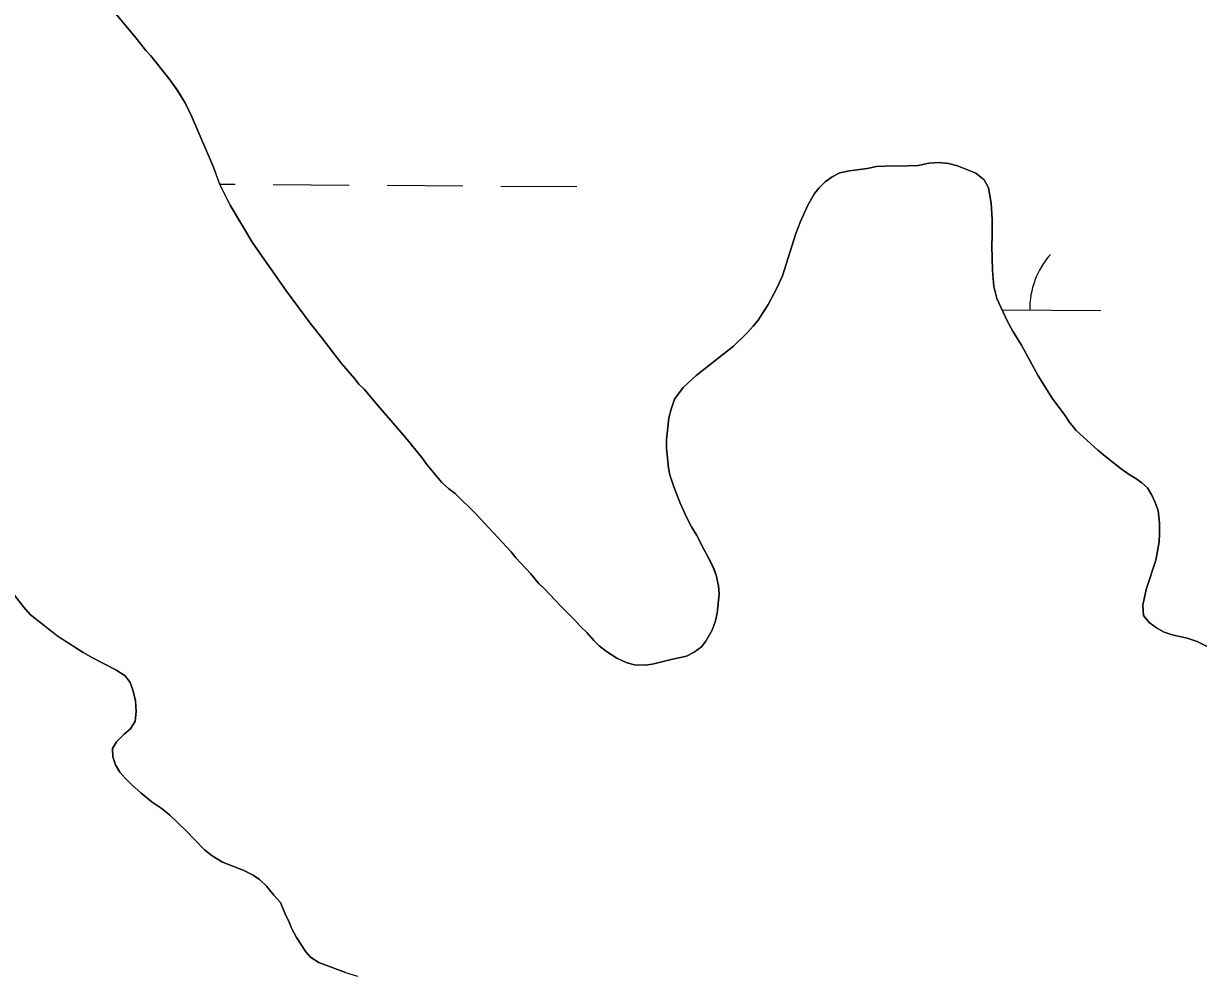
# Model space of a CAD drawing. Extents: x 3172231 to 3210228, y 940198 to 965780.
# Drawn here: x 3205398.5 to 3205893.9, y 948528 to 948928.1 of the extents above; entities that cross this region are included whole.
import ezdxf

# ---------------------------------------------------------------- set-up
doc = ezdxf.new("R2010")
doc.units = 0
for name, color, linetype in [('V-SITE-VEGE', 7, 'Continuous'), ('V-TOPO-SHOR', 7, 'Continuous'), ('V-WETL-SWMP', 7, 'Continuous')]:
    doc.layers.add(name, color=color, linetype=linetype)

msp = doc.modelspace()

# ---------------------------------------------------------------- linework, layer by layer
at = {"layer": 'V-SITE-VEGE'}
for p, q in [((3205437.496, 948932.003), (3205445.821, 948922.093)), ((3205445.821, 948922.093), (3205450.085, 948916.631)), ((3205450.085, 948916.631), (3205452.117, 948914.407)), ((3205452.117, 948914.407), (3205459.834, 948904.695)), ((3205459.834, 948904.695), (3205463.287, 948900.046)), ((3205463.287, 948900.046), (3205466.74, 948894.377)), ((3205466.74, 948894.377), (3205469.588, 948888.51)), ((3205469.588, 948888.51), (3205478.54, 948867.458)), ((3205478.54, 948867.458), (3205481.188, 948860.372)), ((3205746.763, 948865.947), (3205754.254, 948866.975)), ((3205754.254, 948866.975), (3205758.102, 948867.792)), ((3205758.102, 948867.792), (3205761.75, 948868.001)), ((3205761.75, 948868.001), (3205771.269, 948868.022)), ((3205771.269, 948868.022), (3205775.728, 948868.233)), ((3205775.728, 948868.233), (3205780.182, 948869.252)), ((3205780.182, 948869.252), (3205784.638, 948869.463)), ((3205784.638, 948869.463), (3205788.489, 948869.066)), ((3205788.489, 948869.066), (3205792.339, 948868.061)), ((3205792.339, 948868.061), (3205800.043, 948865.038)), ((3205734.016, 948858.834), (3205736.439, 948861.269)), ((3205736.439, 948861.269), (3205739.474, 948863.504)), ((3205739.474, 948863.504), (3205742.712, 948865.13)), ((3205742.712, 948865.13), (3205746.763, 948865.947)), ((3205800.043, 948865.038), (3205803.492, 948862.207)), ((3205803.492, 948862.207), (3205805.321, 948858.767)), ((3205481.188, 948860.372), (3205485.663, 948851.466)), ((3205729.164, 948851.531), (3205731.993, 948856.397)), ((3205731.993, 948856.397), (3205734.016, 948858.834)), ((3205805.321, 948858.767), (3205806.55, 948852.287)), ((3205485.663, 948851.466), (3205495.215, 948835.485)), ((3205726.139, 948844.64), (3205729.164, 948851.531)), ((3205806.55, 948852.287), (3205806.968, 948845.399)), ((3205724.124, 948839.571), (3205726.139, 948844.64)), ((3205806.968, 948845.399), (3205806.98, 948838.917)), ((3205718.486, 948821.731), (3205724.124, 948839.571)), ((3205806.98, 948838.917), (3205806.788, 948834.258)), ((3205495.215, 948835.485), (3205509.434, 948815.253)), ((3205806.788, 948834.258), (3205807.009, 948823.926)), ((3205716.065, 948816.459), (3205718.486, 948821.731)), ((3205807.009, 948823.926), (3205807.629, 948817.244)), ((3205807.629, 948817.244), (3205808.854, 948812.181)), ((3205509.434, 948815.253), (3205519.388, 948801.695)), ((3205712.43, 948809.564), (3205716.065, 948816.459)), ((3205808.854, 948812.181), (3205813.331, 948802.465)), ((3205708.191, 948803.073), (3205712.43, 948809.564)), ((3205519.388, 948801.695), (3205524.26, 948795.631)), ((3205706.169, 948800.436), (3205708.191, 948803.073)), ((3205813.331, 948802.465), (3205815.567, 948798.418)), ((3205697.879, 948792.115), (3205703.742, 948797.798)), ((3205703.742, 948797.798), (3205706.169, 948800.436)), ((3205815.567, 948798.418), (3205819.223, 948792.551)), ((3205524.26, 948795.631), (3205532.587, 948784.707)), ((3205682.101, 948779.726), (3205697.879, 948792.115)), ((3205819.223, 948792.551), (3205826.34, 948779.601)), ((3205532.587, 948784.707), (3205538.069, 948778.438)), ((3205538.069, 948778.438), (3205539.896, 948776.009)), ((3205676.641, 948774.651), (3205682.101, 948779.726)), ((3205826.34, 948779.601), (3205832.234, 948770.088)), ((3205539.896, 948776.009), (3205542.129, 948773.988)), ((3205542.129, 948773.988), (3205548.019, 948766.91)), ((3205673.004, 948769.783), (3205676.641, 948774.651)), ((3205671.595, 948765.523), (3205673.004, 948769.783)), ((3205832.234, 948770.088), (3205837.514, 948763.008)), ((3205548.019, 948766.91), (3205559.59, 948753.561)), ((3205670.589, 948761.878), (3205671.595, 948765.523)), ((3205837.514, 948763.008), (3205839.343, 948760.176)), ((3205669.594, 948752.557), (3205670.589, 948761.878)), ((3205839.343, 948760.176), (3205842.388, 948756.535)), ((3205559.59, 948753.561), (3205566.494, 948745.066)), ((3205669.6, 948749.113), (3205669.594, 948752.557)), ((3205842.388, 948756.535), (3205851.52, 948748.246)), ((3205670.428, 948740.808), (3205669.6, 948749.113)), ((3205851.52, 948748.246), (3205855.374, 948745.013)), ((3205566.494, 948745.066), (3205568.525, 948742.233)), ((3205568.525, 948742.233), (3205574.821, 948734.547)), ((3205855.374, 948745.013), (3205861.26, 948740.366)), ((3205671.04, 948737.771), (3205670.428, 948740.808)), ((3205672.67, 948732.71), (3205671.04, 948737.771)), ((3205861.26, 948740.366), (3205864.707, 948737.939)), ((3205864.707, 948737.939), (3205867.548, 948736.325)), ((3205574.821, 948734.547), (3205577.864, 948731.92)), ((3205675.316, 948725.827), (3205672.67, 948732.71)), ((3205867.548, 948736.325), (3205869.981, 948734.506)), ((3205869.981, 948734.506), (3205872.416, 948732.282)), ((3205872.416, 948732.282), (3205874.245, 948729.247)), ((3205577.864, 948731.92), (3205580.502, 948729.898)), ((3205580.502, 948729.898), (3205589.229, 948721.407)), ((3205874.245, 948729.247), (3205875.67, 948726.212)), ((3205678.165, 948719.755), (3205675.316, 948725.827)), ((3205875.67, 948726.212), (3205876.891, 948722.769)), ((3205876.891, 948722.769), (3205877.509, 948717.506)), ((3205589.229, 948721.407), (3205604.048, 948705.433)), ((3205680.199, 948715.911), (3205678.165, 948719.755)), ((3205877.509, 948717.506), (3205877.517, 948713.047)), ((3205682.433, 948712.267), (3205680.199, 948715.911)), ((3205877.517, 948713.047), (3205877.323, 948709.605)), ((3205685.485, 948706.197), (3205682.433, 948712.267)), ((3205877.323, 948709.605), (3205875.92, 948701.902)), ((3205604.048, 948705.433), (3205606.079, 948702.801)), ((3205606.079, 948702.801), (3205612.373, 948696.129)), ((3205687.516, 948702.553), (3205685.485, 948706.197)), ((3205689.347, 948698.707), (3205687.516, 948702.553)), ((3205690.57, 948695.469), (3205689.347, 948698.707)), ((3205875.92, 948701.902), (3205871.891, 948689.538)), ((3205612.373, 948696.129), (3205615.416, 948692.287)), ((3205691.592, 948691.015), (3205690.57, 948695.469)), ((3205615.416, 948692.287), (3205617.853, 948690.063)), ((3205617.853, 948690.063), (3205625.161, 948682.379)), ((3205691.801, 948687.57), (3205691.592, 948691.015)), ((3205871.891, 948689.538), (3205870.486, 948682.85)), ((3205691.006, 948679.466), (3205691.801, 948687.57)), ((3205870.486, 948682.85), (3205870.695, 948678.596)), ((3205401.314, 948678.909), (3205398.472, 948682.147)), ((3205412.879, 948669.816), (3205401.314, 948678.909)), ((3205625.161, 948682.379), (3205630.844, 948676.72)), ((3205690.201, 948676.222), (3205691.006, 948679.466)), ((3205870.695, 948678.596), (3205873.133, 948675.563)), ((3205630.844, 948676.72), (3205633.484, 948673.683)), ((3205633.484, 948673.683), (3205636.122, 948671.258)), ((3205688.79, 948672.372), (3205690.201, 948676.222)), ((3205873.133, 948675.563), (3205876.176, 948673.339)), ((3205876.176, 948673.339), (3205879.422, 948671.522)), ((3205423.629, 948662.949), (3205412.879, 948669.816)), ((3205636.122, 948671.258), (3205638.964, 948668.022)), ((3205638.964, 948668.022), (3205641.197, 948665.798)), ((3205686.166, 948667.707), (3205688.79, 948672.372)), ((3205879.422, 948671.522), (3205882.867, 948670.314)), ((3205882.867, 948670.314), (3205889.15, 948668.907)), ((3205889.15, 948668.907), (3205893.408, 948667.498)), ((3205427.889, 948660.524), (3205423.629, 948662.949)), ((3205641.197, 948665.798), (3205644.24, 948663.371)), ((3205644.24, 948663.371), (3205648.702, 948660.545)), ((3205678.075, 948661.411), (3205681.313, 948663.037)), ((3205681.313, 948663.037), (3205684.348, 948665.274)), ((3205684.348, 948665.274), (3205686.166, 948667.707)), ((3205893.408, 948667.498), (3205899.896, 948664.268)), ((3205437.421, 948655.683), (3205427.889, 948660.524)), ((3205648.702, 948660.545), (3205652.555, 948658.728)), ((3205652.555, 948658.728), (3205656.002, 948657.725)), ((3205660.866, 948657.528), (3205664.306, 948658.145)), ((3205664.306, 948658.145), (3205671.595, 948659.982)), ((3205671.595, 948659.982), (3205678.075, 948661.411)), ((3205441.275, 948653.055), (3205437.421, 948655.683)), ((3205443.507, 948650.225), (3205441.275, 948653.055)), ((3205656.002, 948657.725), (3205660.866, 948657.528)), ((3205444.525, 948647.188), (3205443.507, 948650.225)), ((3205445.752, 948642.531), (3205444.525, 948647.188)), ((3205445.963, 948638.074), (3205445.752, 948642.531)), ((3205443.544, 948630.775), (3205445.563, 948634.021)), ((3205445.563, 948634.021), (3205445.963, 948638.074)), ((3205437.681, 948625.295), (3205440.914, 948628.543)), ((3205440.914, 948628.543), (3205443.544, 948630.775)), ((3205436.065, 948622.456), (3205437.681, 948625.295)), ((3205436.073, 948619.011), (3205436.065, 948622.456)), ((3205437.294, 948615.571), (3205436.073, 948619.011)), ((3205439.122, 948612.536), (3205437.294, 948615.571)), ((3205441.154, 948610.109), (3205439.122, 948612.536)), ((3205443.995, 948607.278), (3205441.154, 948610.109)), ((3205448.054, 948603.639), (3205443.995, 948607.278)), ((3205452.719, 948599.799), (3205448.054, 948603.639)), ((3205456.983, 948596.971), (3205452.719, 948599.799)), ((3205460.225, 948594.343), (3205456.983, 948596.971)), ((3205466.924, 948587.874), (3205460.225, 948594.343)), ((3205474.84, 948579.786), (3205466.924, 948587.874)), ((3205478.088, 948577.159), (3205474.84, 948579.786)), ((3205482.345, 948574.533), (3205478.088, 948577.159)), ((3205491.064, 948571.107), (3205482.345, 948574.533)), ((3205495.322, 948569.089), (3205491.064, 948571.107)), ((3205497.957, 948567.271), (3205495.322, 948569.089)), ((3205501.003, 948564.44), (3205497.957, 948567.271)), ((3205504.048, 948560.596), (3205501.003, 948564.44)), ((3205506.891, 948557.563), (3205504.048, 948560.596)), ((3205508.722, 948553.111), (3205506.891, 948557.563)), ((3205510.553, 948549.267), (3205508.722, 948553.111)), ((3205511.57, 948546.43), (3205510.553, 948549.267)), ((3205513.604, 948542.789), (3205511.57, 948546.43)), ((3205517.465, 948536.719), (3205513.604, 948542.789)), ((3205519.494, 948534.495), (3205517.465, 948536.719)), ((3205522.943, 948532.272), (3205519.494, 948534.495)), ((3205534.295, 948528.039), (3205522.943, 948532.272))]:
    msp.add_line(p, q, dxfattribs=at)
at = {"layer": 'V-TOPO-SHOR'}
for points in [[(3205437.496, 948932.003), (3205445.821, 948922.093), (3205450.085, 948916.631), (3205452.117, 948914.407), (3205459.834, 948904.697), (3205463.287, 948900.044), (3205466.74, 948894.379), (3205469.588, 948888.51), (3205478.542, 948867.458), (3205481.188, 948860.372), (3205485.663, 948851.468), (3205495.215, 948835.483), (3205509.434, 948815.253), (3205519.388, 948801.697), (3205524.26, 948795.631), (3205532.587, 948784.707), (3205538.069, 948778.438), (3205539.896, 948776.009), (3205542.129, 948773.988), (3205548.019, 948766.91), (3205559.59, 948753.561), (3205566.494, 948745.066), (3205568.525, 948742.233), (3205574.821, 948734.547), (3205577.864, 948731.92), (3205580.502, 948729.898), (3205589.229, 948721.407), (3205604.048, 948705.433), (3205606.079, 948702.801), (3205612.373, 948696.129), (3205615.418, 948692.287), (3205617.853, 948690.063), (3205625.161, 948682.379), (3205630.844, 948676.718), (3205633.484, 948673.683)], [(3205690.201, 948676.222), (3205691.006, 948679.466), (3205691.801, 948687.57), (3205691.592, 948691.015), (3205690.57, 948695.469), (3205689.347, 948698.707), (3205687.516, 948702.553), (3205685.485, 948706.197), (3205682.433, 948712.267), (3205680.199, 948715.911), (3205678.165, 948719.755), (3205675.316, 948725.827), (3205672.67, 948732.71), (3205671.04, 948737.771), (3205670.428, 948740.808), (3205669.6, 948749.113), (3205669.594, 948752.557), (3205670.589, 948761.878), (3205671.595, 948765.525), (3205673.004, 948769.783), (3205676.641, 948774.651), (3205682.101, 948779.726), (3205697.879, 948792.115), (3205703.742, 948797.798), (3205706.169, 948800.436), (3205708.191, 948803.073), (3205712.43, 948809.564), (3205716.065, 948816.459), (3205718.486, 948821.731), (3205724.124, 948839.569), (3205726.139, 948844.638), (3205729.164, 948851.531), (3205731.993, 948856.397), (3205734.014, 948858.832), (3205736.439, 948861.269), (3205739.474, 948863.504), (3205742.712, 948865.13), (3205746.763, 948865.947), (3205754.254, 948866.975), (3205758.102, 948867.792), (3205761.75, 948868.001), (3205771.269, 948868.022), (3205775.728, 948868.233), (3205780.182, 948869.252), (3205784.638, 948869.463), (3205788.489, 948869.066), (3205792.339, 948868.061), (3205800.043, 948865.038), (3205803.492, 948862.207), (3205805.321, 948858.767), (3205806.55, 948852.287), (3205806.968, 948845.399), (3205806.98, 948838.917), (3205806.788, 948834.258), (3205807.009, 948823.926), (3205807.629, 948817.244), (3205808.854, 948812.181), (3205813.331, 948802.465), (3205815.567, 948798.418), (3205819.223, 948792.551), (3205826.34, 948779.599), (3205832.234, 948770.088), (3205837.514, 948763.008), (3205839.343, 948760.176), (3205842.388, 948756.535), (3205851.52, 948748.246), (3205855.374, 948745.013), (3205861.258, 948740.366), (3205864.707, 948737.941), (3205867.548, 948736.325), (3205869.981, 948734.506), (3205872.416, 948732.282), (3205874.245, 948729.247), (3205875.67, 948726.212), (3205876.891, 948722.769), (3205877.509, 948717.506), (3205877.517, 948713.047), (3205877.323, 948709.605), (3205875.92, 948701.902), (3205871.891, 948689.538), (3205870.486, 948682.85), (3205870.695, 948678.596), (3205873.133, 948675.563), (3205876.176, 948673.339), (3205879.422, 948671.522), (3205882.867, 948670.314), (3205889.15, 948668.907), (3205893.408, 948667.498), (3205899.896, 948664.268)], [(3205534.295, 948528.039), (3205522.943, 948532.272), (3205519.494, 948534.495), (3205517.465, 948536.719), (3205513.604, 948542.789), (3205511.57, 948546.43), (3205510.553, 948549.265), (3205508.722, 948553.111), (3205506.891, 948557.563), (3205504.048, 948560.596), (3205501.003, 948564.44), (3205497.957, 948567.271), (3205495.322, 948569.089), (3205491.064, 948571.107), (3205482.345, 948574.533), (3205478.088, 948577.159), (3205474.84, 948579.786), (3205466.924, 948587.874), (3205460.225, 948594.343), (3205456.981, 948596.971), (3205452.719, 948599.799), (3205448.054, 948603.639), (3205443.995, 948607.278), (3205441.154, 948610.109), (3205439.122, 948612.536), (3205437.294, 948615.571), (3205436.073, 948619.011), (3205436.065, 948622.456), (3205437.681, 948625.295), (3205440.914, 948628.543), (3205443.544, 948630.775), (3205445.563, 948634.021), (3205445.963, 948638.074), (3205445.752, 948642.531), (3205444.525, 948647.188), (3205443.507, 948650.225), (3205441.275, 948653.055), (3205437.418, 948655.683), (3205427.889, 948660.526), (3205423.629, 948662.949), (3205412.879, 948669.816), (3205401.314, 948678.909), (3205398.474, 948682.145), (3205391.568, 948691.046)], [(3205633.484, 948673.683), (3205636.122, 948671.258), (3205638.964, 948668.022), (3205641.197, 948665.798), (3205644.24, 948663.371), (3205648.702, 948660.545), (3205652.555, 948658.728), (3205656.002, 948657.723), (3205660.863, 948657.528), (3205664.306, 948658.145), (3205671.595, 948659.982), (3205678.075, 948661.411), (3205681.313, 948663.037), (3205684.348, 948665.274), (3205686.166, 948667.707), (3205688.79, 948672.372), (3205690.201, 948676.222)]]:
    msp.add_lwpolyline(points, dxfattribs=at)
at = {"layer": 'V-WETL-SWMP'}
for p, q in [((3205445.821, 948922.092), (3205437.496, 948932.003)), ((3205450.086, 948916.631), (3205445.821, 948922.092)), ((3205452.116, 948914.406), (3205450.086, 948916.631)), ((3205459.833, 948904.697), (3205452.116, 948914.406)), ((3205463.286, 948900.045), (3205459.833, 948904.697)), ((3205466.74, 948894.379), (3205463.286, 948900.045)), ((3205469.588, 948888.51), (3205466.74, 948894.379)), ((3205478.542, 948867.458), (3205469.588, 948888.51)), ((3205481.189, 948860.373), (3205478.542, 948867.458)), ((3205754.255, 948866.975), (3205746.762, 948865.948)), ((3205758.103, 948867.793), (3205754.255, 948866.975)), ((3205761.749, 948868.002), (3205758.103, 948867.793)), ((3205771.27, 948868.021), (3205761.749, 948868.002)), ((3205775.727, 948868.232), (3205771.27, 948868.021)), ((3205780.181, 948869.253), (3205775.727, 948868.232)), ((3205784.638, 948869.464), (3205780.181, 948869.253)), ((3205788.488, 948869.067), (3205784.638, 948869.464)), ((3205792.339, 948868.061), (3205788.488, 948869.067)), ((3205800.043, 948865.037), (3205792.339, 948868.061)), ((3205736.439, 948861.269), (3205734.013, 948858.833)), ((3205739.474, 948863.503), (3205736.439, 948861.269)), ((3205742.712, 948865.13), (3205739.474, 948863.503)), ((3205746.762, 948865.948), (3205742.712, 948865.13)), ((3205803.492, 948862.208), (3205800.043, 948865.037)), ((3205805.322, 948858.767), (3205803.492, 948862.208)), ((3205485.663, 948851.468), (3205481.189, 948860.373)), ((3205481.2, 948860.351), (3205487.779, 948860.307)), ((3205503.779, 948860.198), (3205535.778, 948859.98)), ((3205551.778, 948859.871), (3205583.777, 948859.653)), ((3205599.777, 948859.544), (3205631.776, 948859.327)), ((3205731.992, 948856.398), (3205729.165, 948851.531)), ((3205734.013, 948858.833), (3205731.992, 948856.398)), ((3205806.55, 948852.287), (3205805.322, 948858.767)), ((3205495.215, 948835.483), (3205485.663, 948851.468)), ((3205729.165, 948851.531), (3205726.14, 948844.637)), ((3205806.968, 948845.4), (3205806.55, 948852.287)), ((3205726.14, 948844.637), (3205724.124, 948839.569)), ((3205806.98, 948838.918), (3205806.968, 948845.4)), ((3205724.124, 948839.569), (3205718.486, 948821.731)), ((3205806.787, 948834.258), (3205806.98, 948838.918)), ((3205509.434, 948815.252), (3205495.215, 948835.483)), ((3205807.009, 948823.927), (3205806.787, 948834.258)), ((3205718.486, 948821.731), (3205716.065, 948816.459)), ((3205807.63, 948817.243), (3205807.009, 948823.927)), ((3205808.855, 948812.181), (3205807.63, 948817.243)), ((3205519.387, 948801.698), (3205509.434, 948815.252)), ((3205716.065, 948816.459), (3205712.431, 948809.564)), ((3205813.33, 948802.465), (3205808.855, 948812.181)), ((3205712.431, 948809.564), (3205708.19, 948803.074)), ((3205811.074, 948807.363), (3205852.742, 948807.079)), ((3205524.26, 948795.63), (3205519.387, 948801.698)), ((3205708.19, 948803.074), (3205706.169, 948800.436)), ((3205815.567, 948798.418), (3205813.33, 948802.465)), ((3205703.743, 948797.798), (3205697.879, 948792.114)), ((3205706.169, 948800.436), (3205703.743, 948797.798)), ((3205819.224, 948792.55), (3205815.567, 948798.418)), ((3205532.587, 948784.706), (3205524.26, 948795.63)), ((3205697.879, 948792.114), (3205682.102, 948779.727)), ((3205826.34, 948779.599), (3205819.224, 948792.55)), ((3205538.069, 948778.437), (3205532.587, 948784.706)), ((3205539.897, 948776.01), (3205538.069, 948778.437)), ((3205682.102, 948779.727), (3205676.642, 948774.652)), ((3205832.233, 948770.089), (3205826.34, 948779.599)), ((3205542.129, 948773.988), (3205539.897, 948776.01)), ((3205548.018, 948766.909), (3205542.129, 948773.988)), ((3205676.642, 948774.652), (3205673.005, 948769.783)), ((3205673.005, 948769.783), (3205671.595, 948765.526)), ((3205837.513, 948763.008), (3205832.233, 948770.089)), ((3205559.59, 948753.561), (3205548.018, 948766.909)), ((3205671.595, 948765.526), (3205670.589, 948761.877)), ((3205839.342, 948760.176), (3205837.513, 948763.008)), ((3205670.589, 948761.877), (3205669.594, 948752.557)), ((3205842.388, 948756.535), (3205839.342, 948760.176)), ((3205566.494, 948745.066), (3205559.59, 948753.561)), ((3205669.594, 948752.557), (3205669.6, 948749.113)), ((3205851.52, 948748.247), (3205842.388, 948756.535)), ((3205669.6, 948749.113), (3205670.427, 948740.809)), ((3205855.375, 948745.013), (3205851.52, 948748.247)), ((3205568.526, 948742.234), (3205566.494, 948745.066)), ((3205574.82, 948734.548), (3205568.526, 948742.234)), ((3205861.259, 948740.365), (3205855.375, 948745.013)), ((3205670.427, 948740.809), (3205671.04, 948737.771)), ((3205671.04, 948737.771), (3205672.671, 948732.71)), ((3205864.707, 948737.941), (3205861.259, 948740.365)), ((3205867.547, 948736.325), (3205864.707, 948737.941)), ((3205577.864, 948731.92), (3205574.82, 948734.548)), ((3205672.671, 948732.71), (3205675.317, 948725.827)), ((3205869.981, 948734.507), (3205867.547, 948736.325)), ((3205872.416, 948732.283), (3205869.981, 948734.507)), ((3205874.245, 948729.248), (3205872.416, 948732.283)), ((3205580.502, 948729.899), (3205577.864, 948731.92)), ((3205589.229, 948721.407), (3205580.502, 948729.899)), ((3205875.669, 948726.212), (3205874.245, 948729.248)), ((3205675.317, 948725.827), (3205678.165, 948719.755)), ((3205876.891, 948722.77), (3205875.669, 948726.212)), ((3205877.509, 948717.505), (3205876.891, 948722.77)), ((3205604.048, 948705.432), (3205589.229, 948721.407)), ((3205678.165, 948719.755), (3205680.198, 948715.91)), ((3205877.518, 948713.048), (3205877.509, 948717.505)), ((3205680.198, 948715.91), (3205682.434, 948712.268)), ((3205877.322, 948709.604), (3205877.518, 948713.048)), ((3205682.434, 948712.268), (3205685.484, 948706.196)), ((3205875.919, 948701.903), (3205877.322, 948709.604)), ((3205606.079, 948702.802), (3205604.048, 948705.432)), ((3205612.372, 948696.129), (3205606.079, 948702.802)), ((3205685.484, 948706.196), (3205687.517, 948702.554)), ((3205687.517, 948702.554), (3205689.348, 948698.708)), ((3205689.348, 948698.708), (3205690.569, 948695.469)), ((3205871.891, 948689.538), (3205875.919, 948701.903)), ((3205615.418, 948692.286), (3205612.372, 948696.129)), ((3205690.569, 948695.469), (3205691.591, 948691.014)), ((3205391.568, 948691.046), (3205398.473, 948682.145)), ((3205617.853, 948690.062), (3205615.418, 948692.286)), ((3205625.161, 948682.378), (3205617.853, 948690.062)), ((3205691.591, 948691.014), (3205691.8, 948687.571)), ((3205870.486, 948682.85), (3205871.891, 948689.538)), ((3205691.8, 948687.571), (3205691.005, 948679.466)), ((3205870.696, 948678.596), (3205870.486, 948682.85)), ((3205398.473, 948682.145), (3205401.315, 948678.91)), ((3205401.315, 948678.91), (3205412.88, 948669.816)), ((3205630.844, 948676.717), (3205625.161, 948682.378)), ((3205691.005, 948679.466), (3205690.201, 948676.223)), ((3205873.133, 948675.562), (3205870.696, 948678.596)), ((3205633.483, 948673.683), (3205630.844, 948676.717)), ((3205636.122, 948671.257), (3205633.483, 948673.683)), ((3205690.201, 948676.223), (3205688.791, 948672.372)), ((3205876.176, 948673.339), (3205873.133, 948675.562)), ((3205879.421, 948671.522), (3205876.176, 948673.339)), ((3205412.88, 948669.816), (3205423.63, 948662.949)), ((3205638.964, 948668.022), (3205636.122, 948671.257)), ((3205641.197, 948665.797), (3205638.964, 948668.022)), ((3205688.791, 948672.372), (3205686.166, 948667.707)), ((3205882.867, 948670.313), (3205879.421, 948671.522)), ((3205889.15, 948668.907), (3205882.867, 948670.313)), ((3205893.407, 948667.498), (3205889.15, 948668.907)), ((3205423.63, 948662.949), (3205427.889, 948660.526)), ((3205644.24, 948663.372), (3205641.197, 948665.797)), ((3205648.702, 948660.545), (3205644.24, 948663.372)), ((3205681.313, 948663.038), (3205678.075, 948661.412)), ((3205684.347, 948665.273), (3205681.313, 948663.038)), ((3205686.166, 948667.707), (3205684.347, 948665.273)), ((3205899.896, 948664.269), (3205893.407, 948667.498)), ((3205427.889, 948660.526), (3205437.419, 948655.682)), ((3205652.555, 948658.729), (3205648.702, 948660.545)), ((3205656.001, 948657.723), (3205652.555, 948658.729)), ((3205664.306, 948658.144), (3205660.863, 948657.529)), ((3205671.595, 948659.981), (3205664.306, 948658.144)), ((3205678.075, 948661.412), (3205671.595, 948659.981)), ((3205437.419, 948655.682), (3205441.274, 948653.056)), ((3205441.274, 948653.056), (3205443.507, 948650.224)), ((3205660.863, 948657.529), (3205656.001, 948657.723)), ((3205443.507, 948650.224), (3205444.526, 948647.187)), ((3205444.526, 948647.187), (3205445.751, 948642.53)), ((3205445.751, 948642.53), (3205445.962, 948638.074)), ((3205445.564, 948634.022), (3205443.545, 948630.776)), ((3205445.962, 948638.074), (3205445.564, 948634.022)), ((3205440.915, 948628.543), (3205437.68, 948625.295)), ((3205443.545, 948630.776), (3205440.915, 948628.543)), ((3205437.68, 948625.295), (3205436.065, 948622.456)), ((3205436.065, 948622.456), (3205436.072, 948619.012)), ((3205436.072, 948619.012), (3205437.294, 948615.571)), ((3205437.294, 948615.571), (3205439.123, 948612.536)), ((3205439.123, 948612.536), (3205441.153, 948610.109)), ((3205441.153, 948610.109), (3205443.995, 948607.278)), ((3205443.995, 948607.278), (3205448.054, 948603.639)), ((3205448.054, 948603.639), (3205452.72, 948599.799)), ((3205452.72, 948599.799), (3205456.98, 948596.971)), ((3205456.98, 948596.971), (3205460.226, 948594.344)), ((3205460.226, 948594.344), (3205466.924, 948587.874)), ((3205466.924, 948587.874), (3205474.84, 948579.786)), ((3205474.84, 948579.786), (3205478.087, 948577.159)), ((3205478.087, 948577.159), (3205482.346, 948574.533)), ((3205482.346, 948574.533), (3205491.063, 948571.106)), ((3205491.063, 948571.106), (3205495.321, 948569.089)), ((3205495.321, 948569.089), (3205497.958, 948567.27)), ((3205497.958, 948567.27), (3205501.003, 948564.44)), ((3205501.003, 948564.44), (3205504.049, 948560.597)), ((3205504.049, 948560.597), (3205506.891, 948557.564)), ((3205506.891, 948557.564), (3205508.722, 948553.11)), ((3205508.722, 948553.11), (3205510.553, 948549.265)), ((3205510.553, 948549.265), (3205511.571, 948546.431)), ((3205511.571, 948546.431), (3205513.604, 948542.788)), ((3205513.604, 948542.788), (3205517.465, 948536.718)), ((3205517.465, 948536.718), (3205519.495, 948534.494)), ((3205519.495, 948534.494), (3205522.943, 948532.272)), ((3205522.943, 948532.272), (3205534.296, 948528.04)), ((3205534.296, 948528.04), (3205539.363, 948526.429))]:
    msp.add_line(p, q, dxfattribs=at)
msp.add_arc((3205857.988, 948807.518), 35.246, 138.83816, 180.38182, dxfattribs=at)

doc.saveas('drawing.dxf')
